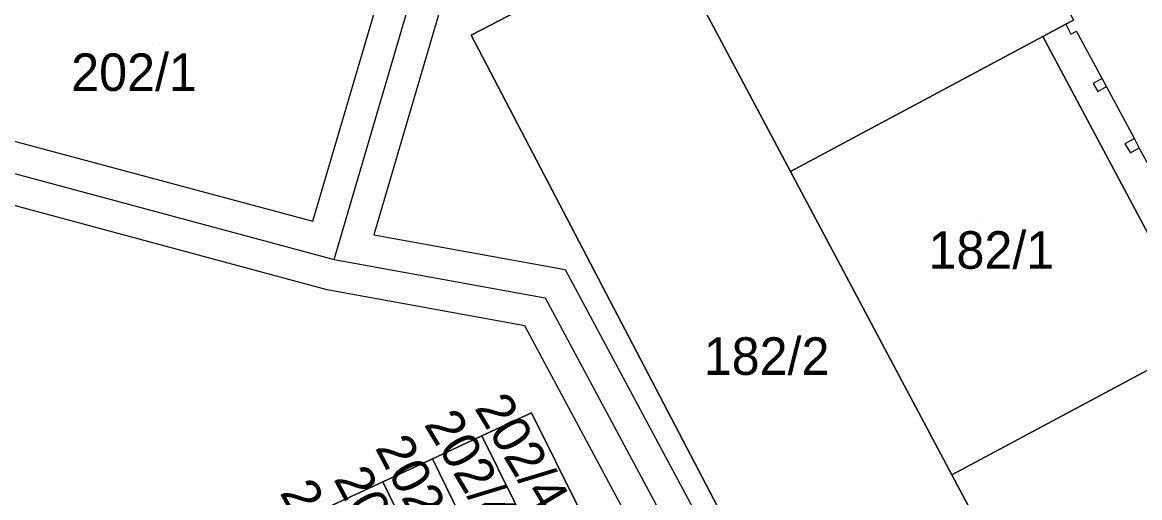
# Model space of a CAD drawing. Extents: x -264070 to -262271, y -1238894 to -1238141.
# Drawn here: x -263394.3 to -263334.8, y -1238422.1 to -1238396.8 of the extents above; entities that cross this region are included whole.
import ezdxf

# ---------------------------------------------------------------- set-up
doc = ezdxf.new("R2010")
doc.units = 0
for name, color, linetype in [('body_kn', 7, 'Continuous'), ('kladpar_druhypozemkov', 7, 'Continuous'), ('kladpar_hranice', 7, 'Continuous'), ('kladpar_parcelnecisla', 7, 'Continuous'), ('kladpar_plochy', 7, 'Continuous'), ('tarchy_linie', 7, 'Continuous'), ('zappar_hrandruhpozemk', 7, 'Continuous')]:
    doc.layers.add(name, color=color, linetype=linetype)

msp = doc.modelspace()

# ---------------------------------------------------------------- linework, layer by layer
at = {"layer": 'body_kn'}
for p, q in [((-263338.74, -1238396.88), (-263338.74, -1238396.88)), ((-263338.74, -1238396.88), (-263338.74, -1238396.88)), ((-263370.39, -1238397.46), (-263370.39, -1238397.46)), ((-263339.97, -1238397.53), (-263339.97, -1238397.53)), ((-263339.97, -1238397.53), (-263339.97, -1238397.53)), ((-263338.48, -1238397.41), (-263338.48, -1238397.41)), ((-263338.17, -1238397.24), (-263338.17, -1238397.24)), ((-263336.81, -1238399.77), (-263336.81, -1238399.77)), ((-263336.81, -1238399.77), (-263336.81, -1238399.77)), ((-263337.28, -1238400.03), (-263337.28, -1238400.03)), ((-263337.04, -1238400.45), (-263337.04, -1238400.45)), ((-263336.58, -1238400.2), (-263336.58, -1238400.2)), ((-263335.6, -1238403.25), (-263335.6, -1238403.25)), ((-263335.09, -1238402.97), (-263335.09, -1238402.97)), ((-263335.09, -1238402.97), (-263335.09, -1238402.97)), ((-263334.83, -1238403.46), (-263334.83, -1238403.46)), ((-263334.83, -1238403.46), (-263334.83, -1238403.46)), ((-263335.3, -1238403.72), (-263335.3, -1238403.72)), ((-263353.4, -1238404.72), (-263353.4, -1238404.72)), ((-263378.82, -1238407.37), (-263378.82, -1238407.37)), ((-263375.58, -1238408.09), (-263375.58, -1238408.09)), ((-263375.58, -1238408.09), (-263375.58, -1238408.09)), ((-263377.69, -1238409.4), (-263377.69, -1238409.4)), ((-263377.69, -1238409.4), (-263377.69, -1238409.4)), ((-263365.39, -1238409.94), (-263365.39, -1238409.94)), ((-263378.05, -1238411.02), (-263378.05, -1238411.02)), ((-263366.46, -1238411.44), (-263366.46, -1238411.44)), ((-263367.54, -1238412.93), (-263367.54, -1238412.93)), ((-263367.19, -1238417.57), (-263367.19, -1238417.57)), ((-263367.19, -1238417.57), (-263367.19, -1238417.57)), ((-263369.83, -1238418.79), (-263369.83, -1238418.79)), ((-263369.83, -1238418.79), (-263369.83, -1238418.79)), ((-263372.46, -1238420.02), (-263372.46, -1238420.02)), ((-263372.46, -1238420.02), (-263372.46, -1238420.02)), ((-263375.09, -1238421.24), (-263375.09, -1238421.24)), ((-263375.09, -1238421.24), (-263375.09, -1238421.24)), ((-263344.81, -1238420.88), (-263344.81, -1238420.88)), ((-263344.81, -1238420.88), (-263344.81, -1238420.88))]:
    msp.add_line(p, q, dxfattribs=at)
at = {"layer": 'kladpar_druhypozemkov'}
for p, q in [((-263387.35, -1238397.95), (-263387.35, -1238397.95)), ((-263343.36, -1238407.4), (-263343.36, -1238407.4)), ((-263354.86, -1238413.6), (-263354.86, -1238413.6)), ((-263366.42, -1238420.42), (-263366.42, -1238420.42)), ((-263368.94, -1238421.87), (-263368.94, -1238421.87))]:
    msp.add_line(p, q, dxfattribs=at)
at = {"layer": 'kladpar_hranice'}
for points in [[(-263348.37, -1238377.49), (-263338.33, -1238396.66), (-263338.74, -1238396.88), (-263339.97, -1238397.53), (-263353.4, -1238404.72), (-263360.12, -1238392.07), (-263361.45, -1238392.8), (-263364.99, -1238386.2), (-263364.55, -1238385.97), (-263363.57, -1238385.46), (-263360.23, -1238383.72), (-263359.6, -1238383.39), (-263348.37, -1238377.49)], [(-263344.81, -1238420.88), (-263338.03, -1238433.62), (-263339.19, -1238434.22), (-263339.55, -1238434.41), (-263348.66, -1238439.07), (-263370.39, -1238397.46), (-263361.45, -1238392.8), (-263360.12, -1238392.07), (-263353.4, -1238404.72), (-263344.81, -1238420.88)], [(-263361.45, -1238392.8), (-263370.39, -1238397.46), (-263348.66, -1238439.07), (-263339.55, -1238434.41), (-263336.37, -1238440.57), (-263336, -1238440.37), (-263334.79, -1238439.75)], [(-263291.16, -1238399.61), (-263288.33, -1238404.74), (-263286.17, -1238409.37), (-263283.26, -1238415.62), (-263295.65, -1238422.39), (-263306.31, -1238428.16), (-263309.14, -1238429.69), (-263310.26, -1238430.3), (-263312.15, -1238431.32), (-263315.76, -1238433.28), (-263318.39, -1238434.7), (-263318.62, -1238434.26), (-263319.97, -1238431.67), (-263320.36, -1238430.92), (-263321.25, -1238429.21), (-263329.77, -1238412.85), (-263330.27, -1238413.1), (-263330.42, -1238412.72), (-263331.56, -1238413.3), (-263339.97, -1238397.53), (-263338.74, -1238396.88), (-263338.33, -1238396.66)], [(-263339.97, -1238397.53), (-263331.56, -1238413.3), (-263330.42, -1238412.72), (-263330.27, -1238413.1), (-263344.81, -1238420.88), (-263353.4, -1238404.72), (-263339.97, -1238397.53)], [(-263330.27, -1238413.1), (-263329.77, -1238412.85), (-263321.25, -1238429.21), (-263320.36, -1238430.92), (-263319.97, -1238431.67), (-263330.7, -1238437.52), (-263334.79, -1238439.75), (-263336, -1238440.37), (-263336.37, -1238440.57), (-263339.55, -1238434.41), (-263339.19, -1238434.22), (-263338.03, -1238433.62), (-263344.81, -1238420.88), (-263330.27, -1238413.1)], [(-263372.54, -1238426.5), (-263369.89, -1238425.25), (-263367.25, -1238424), (-263364.61, -1238422.76), (-263367.19, -1238417.57), (-263369.83, -1238418.79), (-263372.46, -1238420.02), (-263375.09, -1238421.24), (-263377.73, -1238422.47), (-263380.36, -1238423.69), (-263382.99, -1238424.92), (-263385.63, -1238426.14), (-263388.26, -1238427.36), (-263390.89, -1238428.59), (-263391.29, -1238427.7), (-263393.95, -1238428.92), (-263396.61, -1238430.15)], [(-263367.19, -1238417.57), (-263364.61, -1238422.76), (-263367.25, -1238424), (-263369.83, -1238418.79), (-263367.19, -1238417.57)], [(-263369.83, -1238418.79), (-263367.25, -1238424), (-263369.89, -1238425.25), (-263372.46, -1238420.02), (-263369.83, -1238418.79)], [(-263372.46, -1238420.02), (-263369.89, -1238425.25), (-263372.54, -1238426.5), (-263375.09, -1238421.24), (-263372.46, -1238420.02)], [(-263375.09, -1238421.24), (-263372.54, -1238426.5), (-263375.18, -1238427.74), (-263377.73, -1238422.47), (-263375.09, -1238421.24)]]:
    msp.add_lwpolyline(points, dxfattribs=at)
at = {"layer": 'kladpar_plochy'}
for p, q in [((-263361.45, -1238392.8), (-263370.39, -1238397.46)), ((-263370.39, -1238397.46), (-263348.66, -1238439.07)), ((-263367.19, -1238417.57), (-263369.83, -1238418.79)), ((-263364.61, -1238422.76), (-263367.19, -1238417.57)), ((-263369.83, -1238418.79), (-263372.46, -1238420.02)), ((-263372.46, -1238420.02), (-263375.09, -1238421.24)), ((-263375.09, -1238421.24), (-263377.73, -1238422.47))]:
    msp.add_line(p, q, dxfattribs=at)
msp.add_lwpolyline([(-263339.85, -1238370.19), (-263316.6, -1238413.46), (-263291.16, -1238399.61), (-263288.33, -1238404.74), (-263286.17, -1238409.37), (-263283.26, -1238415.62), (-263295.65, -1238422.39), (-263306.31, -1238428.16), (-263309.14, -1238429.69), (-263310.26, -1238430.3), (-263312.15, -1238431.32), (-263315.76, -1238433.28), (-263318.39, -1238434.7), (-263318.62, -1238434.26), (-263319.97, -1238431.67), (-263320.36, -1238430.92), (-263321.25, -1238429.21), (-263329.77, -1238412.85), (-263330.27, -1238413.1), (-263330.42, -1238412.72), (-263331.56, -1238413.3), (-263339.97, -1238397.53), (-263338.74, -1238396.88), (-263338.33, -1238396.66)], dxfattribs=at)
for points in [[(-263348.37, -1238377.49), (-263338.33, -1238396.66), (-263338.74, -1238396.88), (-263339.97, -1238397.53), (-263353.4, -1238404.72), (-263360.12, -1238392.07), (-263361.45, -1238392.8), (-263364.99, -1238386.2), (-263364.55, -1238385.97), (-263363.57, -1238385.46), (-263360.23, -1238383.72), (-263359.6, -1238383.39)], [(-263344.81, -1238420.88), (-263338.03, -1238433.62), (-263339.19, -1238434.22), (-263339.55, -1238434.41), (-263348.66, -1238439.07), (-263370.39, -1238397.46), (-263361.45, -1238392.8), (-263360.12, -1238392.07), (-263353.4, -1238404.72)], [(-263339.97, -1238397.53), (-263331.56, -1238413.3), (-263330.42, -1238412.72), (-263330.27, -1238413.1), (-263344.81, -1238420.88), (-263353.4, -1238404.72)], [(-263330.27, -1238413.1), (-263329.77, -1238412.85), (-263321.25, -1238429.21), (-263320.36, -1238430.92), (-263319.97, -1238431.67), (-263330.7, -1238437.52), (-263334.79, -1238439.75), (-263336, -1238440.37), (-263336.37, -1238440.57), (-263339.55, -1238434.41), (-263339.19, -1238434.22), (-263338.03, -1238433.62), (-263344.81, -1238420.88)], [(-263367.19, -1238417.57), (-263364.61, -1238422.76), (-263367.25, -1238424), (-263369.83, -1238418.79)], [(-263369.83, -1238418.79), (-263367.25, -1238424), (-263369.89, -1238425.25), (-263372.46, -1238420.02)], [(-263372.46, -1238420.02), (-263369.89, -1238425.25), (-263372.54, -1238426.5), (-263375.09, -1238421.24)], [(-263375.09, -1238421.24), (-263372.54, -1238426.5), (-263375.18, -1238427.74), (-263377.73, -1238422.47)]]:
    msp.add_lwpolyline(points, close=True, dxfattribs=at)
at = {"layer": 'tarchy_linie'}
msp.add_line((-263377.69, -1238409.4), (-263369.69, -1238382.18), dxfattribs=at)
for points in [[(-263396.58, -1238402.6), (-263378.82, -1238407.37), (-263371.27, -1238381.71), (-263369.69, -1238382.18), (-263368.1, -1238382.66), (-263375.58, -1238408.09)], [(-263397.02, -1238404.21), (-263377.69, -1238409.4), (-263366.46, -1238411.44), (-263358.85, -1238425.64), (-263336.16, -1238470.78), (-263332.6, -1238476.95), (-263296.56, -1238459.94), (-263276.12, -1238477.1)], [(-263333.25, -1238479.1), (-263336.84, -1238472.89), (-263364.06, -1238484.61), (-263377.83, -1238456.31), (-263385.24, -1238439.69), (-263383.73, -1238439.01), (-263382.22, -1238438.33), (-263374.85, -1238454.91), (-263362.47, -1238480.3), (-263338.43, -1238469.95), (-263360.31, -1238426.41), (-263367.54, -1238412.93), (-263378.05, -1238411.02), (-263397.44, -1238405.81)], [(-263375.58, -1238408.09), (-263365.39, -1238409.94), (-263357.38, -1238424.88), (-263334.71, -1238469.99)]]:
    msp.add_lwpolyline(points, dxfattribs=at)
at = {"layer": 'zappar_hrandruhpozemk'}
for p, q in [((-263336.81, -1238399.77), (-263337.28, -1238400.03)), ((-263337.28, -1238400.03), (-263337.04, -1238400.45)), ((-263337.04, -1238400.45), (-263336.58, -1238400.2)), ((-263335.09, -1238402.97), (-263335.6, -1238403.25)), ((-263335.6, -1238403.25), (-263335.3, -1238403.72)), ((-263335.3, -1238403.72), (-263334.83, -1238403.46)), ((-263333.38, -1238406.15), (-263334.83, -1238403.46))]:
    msp.add_line(p, q, dxfattribs=at)
for points in [[(-263338.74, -1238396.88), (-263338.48, -1238397.41), (-263338.17, -1238397.24)], [(-263334.83, -1238403.46), (-263335.09, -1238402.97), (-263336.58, -1238400.2), (-263336.81, -1238399.77), (-263338.17, -1238397.24)]]:
    msp.add_lwpolyline(points, dxfattribs=at)

# ---------------------------------------------------------------- texts
at = {"layer": 'kladpar_parcelnecisla'}
for s, p in [('202/1', (-263391.684, -1238400.43)), ('182/1', (-263346.048, -1238409.9)), ('182/2', (-263358.014, -1238415.55))]:
    msp.add_text(s, height=2, dxfattribs=at).set_placement(p)
for s, rotation, p in [('202/44', 301, (-263370.251, -1238417.312)), ('202/43', 301, (-263372.933, -1238418.185)), ('202/42', 298, (-263375.537, -1238419.43)), ('202/41', 298, (-263377.744, -1238421.088)), ('202/40', 299, (-263380.61, -1238421.826))]:
    msp.add_text(s, height=2, rotation=rotation, dxfattribs=at).set_placement(p)

doc.saveas('drawing.dxf')
